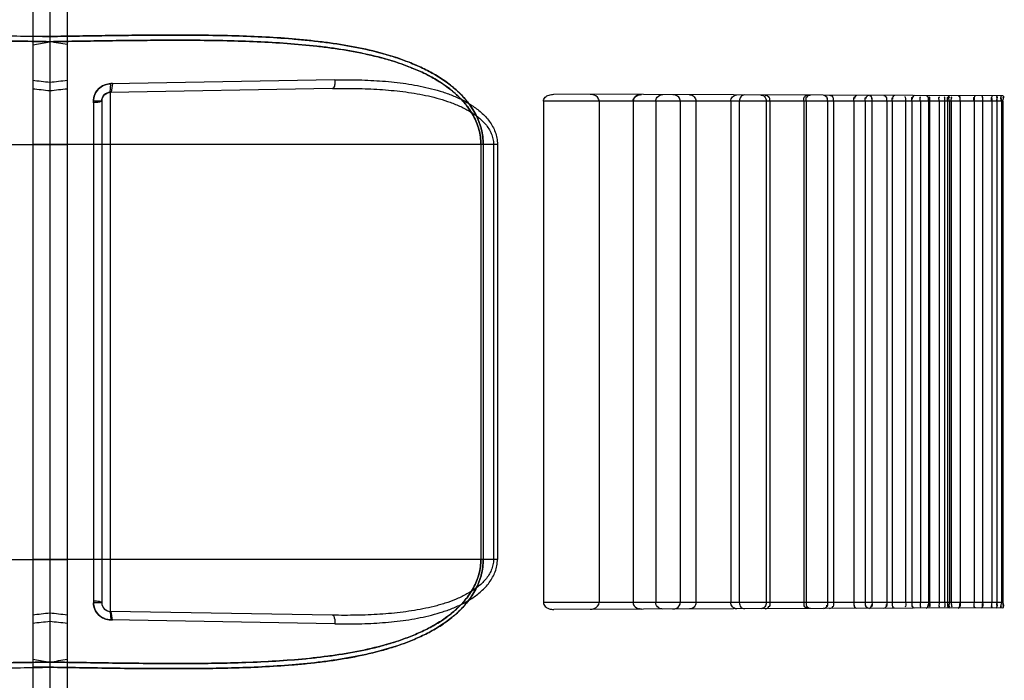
# Model space of a CAD drawing. Header units: millimetres. Extents: x 0 to 297, y 0 to 210.
# Tile 260 of 438: x 146.822 to 147.164, y 157.03 to 157.259. Entities that reach past the tile are written whole.
import ezdxf

# ---------------------------------------------------------------- set-up
doc = ezdxf.new("R2010")
doc.units = ezdxf.units.MM
doc.header["$LTSCALE"] = 16.335
doc.layers.add('INTFCLR_1', color=7, linetype='CONTINUOUS')
doc.layers.add('INTFCLR_72935', color=7, linetype='CONTINUOUS')

msp = doc.modelspace()

# ---------------------------------------------------------------- linework, layer by layer
at = {"layer": 'INTFCLR_1', "color": 6, "linetype": 'Continuous'}
for p, q in [((146.82664, 159.65561), (146.82664, 156.85703)), ((146.83264, 159.65667), (146.83264, 156.87568)), ((147.00391, 157.23097), (147.00391, 157.05697)), ((147.02327, 157.23097), (147.02327, 157.05697)), ((147.03507, 157.23097), (147.03507, 157.05697)), ((147.0429, 157.23097), (147.0429, 157.05697)), ((147.05145, 157.23097), (147.05145, 157.05697)), ((147.05686, 157.23097), (147.05686, 157.05697)), ((147.06895, 157.23097), (147.06895, 157.05697)), ((147.07192, 157.23097), (147.07192, 157.05697)), ((147.08129, 157.23097), (147.08129, 157.05697)), ((147.08252, 157.23097), (147.08252, 157.05697)), ((147.09433, 157.23097), (147.09433, 157.05697)), ((147.09508, 157.23097), (147.09508, 157.05697)), ((147.10249, 157.23097), (147.10249, 157.05697)), ((147.10467, 157.23097), (147.10467, 157.05697)), ((147.11173, 157.23097), (147.11173, 157.05697)), ((147.11565, 157.23097), (147.11565, 157.05697)), ((147.11797, 157.23097), (147.11797, 157.05697)), ((147.12313, 157.23097), (147.12313, 157.05697)), ((147.12504, 157.23097), (147.12504, 157.05697)), ((147.12965, 157.23097), (147.12965, 157.05697)), ((147.13181, 157.23097), (147.13181, 157.05697)), ((147.13478, 157.23097), (147.13478, 157.05697)), ((147.13757, 157.23097), (147.13757, 157.05697)), ((147.13796, 157.23097), (147.13796, 157.05697)), ((147.14131, 157.23097), (147.14131, 157.05697)), ((147.14318, 157.23097), (147.14318, 157.05697)), ((147.14425, 157.23097), (147.14425, 157.05697)), ((147.14483, 157.23097), (147.14483, 157.05697)), ((147.14545, 157.23097), (147.14545, 157.05697)), ((147.14854, 157.23097), (147.14854, 157.05697)), ((147.1534, 157.23097), (147.1534, 157.05697)), ((147.15637, 157.23097), (147.15637, 157.05697)), ((147.15956, 157.23097), (147.15956, 157.05697)), ((147.1613, 157.23097), (147.1613, 157.05697)), ((147.16288, 157.23097), (147.16288, 157.05697)), ((147.16345, 157.23097), (147.16345, 157.05697))]:
    msp.add_line(p, q, dxfattribs=at)
at = {"layer": 'INTFCLR_1', "color": 9, "linetype": 'Continuous'}
for p, q in [((146.83264, 157.25342), (146.82664, 157.25342)), ((146.82664, 157.25056), (146.83264, 157.25162)), ((146.93158, 157.23837), (146.85372, 157.23702)), ((146.93073, 157.23537), (146.85358, 157.23402)), ((146.85358, 157.23402), (146.85358, 157.05392)), ((146.84777, 157.23102), (146.84777, 157.05692)), ((146.85064, 157.23102), (146.84777, 157.23102)), ((146.85064, 157.23102), (146.85064, 157.05692)), ((147.16345, 157.23097), (147.00391, 157.23097)), ((147.1634, 157.23282), (147.00752, 157.23336)), ((146.98798, 157.21597), (146.82664, 157.21597)), ((146.98222, 157.21597), (146.98222, 157.07197)), ((146.98305, 157.21597), (146.98305, 157.07197)), ((146.98662, 157.21597), (146.98662, 157.07197)), ((146.98798, 157.21597), (146.98798, 157.07197)), ((146.98798, 157.07197), (146.82664, 157.07197)), ((146.85064, 157.05692), (146.84777, 157.05692)), ((147.16345, 157.05697), (147.00391, 157.05697)), ((146.93073, 157.05257), (146.85358, 157.05392)), ((147.1634, 157.05512), (147.00752, 157.05458)), ((146.93158, 157.04957), (146.85372, 157.05092)), ((146.82664, 157.03738), (146.83264, 157.03632)), ((146.83264, 157.03452), (146.82664, 157.03452))]:
    msp.add_line(p, q, dxfattribs=at)
at = {"layer": 'INTFCLR_1', "color": 7, "linetype": 'Continuous'}
for p, q in [((146.85358, 157.23402), (146.85372, 157.23702)), ((146.85431, 157.23706), (146.85387, 157.23404)), ((146.85358, 157.05392), (146.85372, 157.05092)), ((146.85431, 157.05088), (146.85387, 157.0539))]:
    msp.add_line(p, q, dxfattribs=at)
for points in [[(147.03727, 157.23318), (147.03717, 157.23316), (147.03707, 157.23314)], [(147.03727, 157.23318), (147.03737, 157.2332), (147.03747, 157.23322), (147.03757, 157.23323), (147.03768, 157.23324), (147.03778, 157.23325), (147.03789, 157.23325), (147.038, 157.23325)], [(147.03707, 157.0548), (147.03717, 157.05478), (147.03727, 157.05476)], [(147.038, 157.05469), (147.0379, 157.05469), (147.03779, 157.05469), (147.03769, 157.0547), (147.03758, 157.05471), (147.03748, 157.05472), (147.03737, 157.05474), (147.03727, 157.05476)]]:
    msp.add_lwpolyline(points, dxfattribs=at)
at = {"layer": 'INTFCLR_1', "color": 9, "linetype": 'Continuous'}
for centre, radius, start, end in [((146.6803, 155.92169), 1.32453, 83.39571, 83.65692), ((146.65542, 155.6468), 1.59759, 83.63122, 83.84769), ((146.85364, 157.23102), 0.003, 91, 180), ((146.85364, 157.05692), 0.003, 180, 269), ((146.65542, 158.64114), 1.59759, 276.15231, 276.36878), ((146.6803, 158.36625), 1.32453, 276.34308, 276.60429)]:
    msp.add_arc(centre, radius, start, end, dxfattribs=at)
for points, knots in [([(146.83264, 157.25342), (146.83948, 157.25353), (146.85345, 157.25376), (146.87449, 157.25397), (146.89219, 157.25384), (146.90625, 157.25333), (146.91498, 157.25277), (146.92192, 157.25214), (146.92877, 157.25137), (146.93722, 157.2501), (146.94552, 157.24829), (146.9512, 157.24664), (146.9544, 157.24557), (146.95757, 157.24441), (146.96144, 157.24278), (146.96592, 157.24047), (146.96947, 157.23822), (146.97216, 157.23617), (146.97474, 157.23395), (146.9771, 157.23143), (146.97914, 157.22863), (146.98048, 157.22635), (146.9814, 157.22433), (146.982, 157.22264), (146.98276, 157.22005), (146.98305, 157.21777), (146.98305, 157.21597)], [0, 0, 0, 0, 0.12336, 0.251898, 0.37921, 0.442437, 0.50543, 0.536834, 0.568021, 0.62972, 0.690717, 0.721093, 0.736291, 0.751516, 0.781837, 0.811988, 0.842227, 0.857514, 0.872874, 0.903663, 0.919341, 0.935229, 0.951218, 0.959318, 0.967461, 1, 1, 1, 1]), ([(146.98305, 157.21597), (146.98305, 157.21777), (146.98276, 157.22004), (146.982, 157.22264), (146.9814, 157.22432), (146.98049, 157.22633), (146.97915, 157.22861), (146.97713, 157.23141), (146.97478, 157.23391), (146.97221, 157.23614), (146.96952, 157.23819), (146.96666, 157.24), (146.9637, 157.24162), (146.96068, 157.2431), (146.95526, 157.24538), (146.94721, 157.24792), (146.93894, 157.24973), (146.9322, 157.25085), (146.92534, 157.2518), (146.91668, 157.25267), (146.90618, 157.25333), (146.89207, 157.25384), (146.87434, 157.25397), (146.85334, 157.25376), (146.83943, 157.25353), (146.83264, 157.25342)], [0, 0, 0, 0, 0.032503, 0.040639, 0.048713, 0.064642, 0.080466, 0.096138, 0.126838, 0.14212, 0.157411, 0.187777, 0.20295, 0.218153, 0.248427, 0.308893, 0.369999, 0.400932, 0.432044, 0.494663, 0.557918, 0.621561, 0.749217, 0.877475, 1, 1, 1, 1]), ([(146.98222, 157.21597), (146.98222, 157.21769), (146.98186, 157.22029), (146.98076, 157.22355), (146.97967, 157.22587), (146.97834, 157.22804), (146.97632, 157.23072), (146.97399, 157.23311), (146.97143, 157.23523), (146.96876, 157.23719), (146.96592, 157.23892), (146.96298, 157.24046), (146.95997, 157.24187), (146.95458, 157.24405), (146.94657, 157.24646), (146.93835, 157.24818), (146.93165, 157.24925), (146.92484, 157.25015), (146.91622, 157.25097), (146.90579, 157.25159), (146.89176, 157.25207), (146.87413, 157.25218), (146.85324, 157.25196), (146.8394, 157.25174), (146.83264, 157.25162)], [0, 0, 0, 0, 0.031415, 0.047126, 0.06262, 0.078063, 0.093413, 0.123628, 0.138733, 0.153883, 0.184061, 0.199177, 0.214344, 0.244595, 0.305159, 0.366476, 0.397542, 0.428797, 0.491728, 0.555316, 0.619301, 0.747654, 0.876614, 1, 1, 1, 1]), ([(146.83264, 157.25162), (146.83945, 157.25174), (146.85335, 157.25196), (146.87428, 157.25218), (146.89188, 157.25207), (146.90586, 157.25159), (146.91454, 157.25107), (146.92144, 157.25047), (146.92825, 157.24974), (146.93664, 157.24854), (146.9449, 157.24682), (146.95055, 157.24525), (146.95373, 157.24423), (146.95688, 157.24312), (146.96073, 157.24157), (146.96518, 157.23937), (146.96871, 157.23722), (146.97139, 157.23526), (146.97395, 157.23314), (146.9763, 157.23075), (146.97832, 157.22806), (146.97966, 157.22589), (146.98076, 157.22357), (146.98186, 157.2203), (146.98222, 157.2177), (146.98222, 157.21597)], [0, 0, 0, 0, 0.124226, 0.253467, 0.381475, 0.445042, 0.508366, 0.53993, 0.571268, 0.633243, 0.694451, 0.724895, 0.740112, 0.755347, 0.785646, 0.815706, 0.845758, 0.860905, 0.876088, 0.906391, 0.921748, 0.937255, 0.952806, 0.96855, 1, 1, 1, 1]), ([(146.93158, 157.23837), (146.93158, 157.238), (146.93154, 157.23713), (146.93141, 157.23615), (146.93096, 157.23537), (146.93073, 157.23537)], [0, 0, 0, 0, 0.341014, 0.786363, 1, 1, 1, 1]), ([(146.93158, 157.23837), (146.93435, 157.23842), (146.93987, 157.23841), (146.94809, 157.23803), (146.9562, 157.23717), (146.96286, 157.23593), (146.96808, 157.23451), (146.97127, 157.23341), (146.97377, 157.23238), (146.97621, 157.23124), (146.97915, 157.22958), (146.98187, 157.22755), (146.98383, 157.22563), (146.98518, 157.22402), (146.98634, 157.22223), (146.98725, 157.22028), (146.98784, 157.21817), (146.98798, 157.21671), (146.98798, 157.21597)], [0, 0, 0, 0, 0.126447, 0.251299, 0.374875, 0.497872, 0.559525, 0.620986, 0.651723, 0.682501, 0.743704, 0.805186, 0.836613, 0.868537, 0.900785, 0.933489, 0.966362, 1, 1, 1, 1]), ([(146.93073, 157.23537), (146.93348, 157.23542), (146.93895, 157.23543), (146.94709, 157.23511), (146.95512, 157.23438), (146.96172, 157.23332), (146.96689, 157.2321), (146.97006, 157.23115), (146.97254, 157.23025), (146.97495, 157.22926), (146.97785, 157.22784), (146.98054, 157.22606), (146.9825, 157.2244), (146.98384, 157.223), (146.98499, 157.22144), (146.9859, 157.21974), (146.98648, 157.2179), (146.98662, 157.21661), (146.98662, 157.21597)], [0, 0, 0, 0, 0.129737, 0.257789, 0.384377, 0.510018, 0.572731, 0.634983, 0.665967, 0.696869, 0.757849, 0.818212, 0.848604, 0.879072, 0.909383, 0.939632, 0.969604, 1, 1, 1, 1]), ([(146.83264, 157.03452), (146.83948, 157.03441), (146.85345, 157.03418), (146.87449, 157.03397), (146.89219, 157.0341), (146.90625, 157.03461), (146.91498, 157.03517), (146.92192, 157.0358), (146.92877, 157.03657), (146.93722, 157.03784), (146.94552, 157.03965), (146.9512, 157.0413), (146.9544, 157.04237), (146.95757, 157.04353), (146.96144, 157.04516), (146.96592, 157.04746), (146.96947, 157.04972), (146.97216, 157.05177), (146.97474, 157.05399), (146.9771, 157.0565), (146.97914, 157.05931), (146.98048, 157.06159), (146.9814, 157.06361), (146.982, 157.06529), (146.98276, 157.06789), (146.98305, 157.07016), (146.98305, 157.07197)], [0, 0, 0, 0, 0.12336, 0.251898, 0.37921, 0.442437, 0.50543, 0.536834, 0.568021, 0.62972, 0.690717, 0.721093, 0.736291, 0.751516, 0.781837, 0.811988, 0.842227, 0.857514, 0.872874, 0.903663, 0.919341, 0.935229, 0.951218, 0.959318, 0.967461, 1, 1, 1, 1]), ([(146.98305, 157.07197), (146.98305, 157.07017), (146.98276, 157.0679), (146.982, 157.0653), (146.9814, 157.06362), (146.98049, 157.06161), (146.97915, 157.05933), (146.97713, 157.05653), (146.97478, 157.05403), (146.97221, 157.0518), (146.96952, 157.04975), (146.96666, 157.04793), (146.9637, 157.04632), (146.96068, 157.04484), (146.95526, 157.04256), (146.94721, 157.04002), (146.93894, 157.03821), (146.9322, 157.03709), (146.92534, 157.03614), (146.91668, 157.03527), (146.90618, 157.03461), (146.89207, 157.0341), (146.87434, 157.03397), (146.85334, 157.03418), (146.83943, 157.03441), (146.83264, 157.03452)], [0, 0, 0, 0, 0.032503, 0.040639, 0.048713, 0.064642, 0.080466, 0.096138, 0.126838, 0.14212, 0.157411, 0.187777, 0.20295, 0.218153, 0.248427, 0.308893, 0.369999, 0.400932, 0.432044, 0.494663, 0.557918, 0.621561, 0.749217, 0.877475, 1, 1, 1, 1]), ([(146.83264, 157.03632), (146.83945, 157.0362), (146.85335, 157.03598), (146.87428, 157.03576), (146.89188, 157.03587), (146.90586, 157.03635), (146.91454, 157.03687), (146.92144, 157.03747), (146.92825, 157.0382), (146.93664, 157.0394), (146.9449, 157.04112), (146.95055, 157.04269), (146.95373, 157.04371), (146.95688, 157.04482), (146.96073, 157.04637), (146.96518, 157.04857), (146.96871, 157.05072), (146.97139, 157.05268), (146.97395, 157.0548), (146.9763, 157.05719), (146.97832, 157.05987), (146.97966, 157.06205), (146.98076, 157.06437), (146.98186, 157.06764), (146.98222, 157.07024), (146.98222, 157.07197)], [0, 0, 0, 0, 0.124226, 0.253467, 0.381475, 0.445042, 0.508366, 0.53993, 0.571268, 0.633243, 0.694451, 0.724895, 0.740112, 0.755347, 0.785646, 0.815706, 0.845758, 0.860905, 0.876088, 0.906391, 0.921748, 0.937255, 0.952806, 0.96855, 1, 1, 1, 1]), ([(146.98222, 157.07197), (146.98222, 157.07025), (146.98186, 157.06765), (146.98076, 157.06439), (146.97967, 157.06207), (146.97834, 157.0599), (146.97632, 157.05722), (146.97399, 157.05483), (146.97143, 157.05271), (146.96876, 157.05075), (146.96592, 157.04902), (146.96298, 157.04748), (146.95997, 157.04607), (146.95458, 157.04389), (146.94657, 157.04148), (146.93835, 157.03976), (146.93165, 157.03869), (146.92484, 157.03779), (146.91622, 157.03697), (146.90579, 157.03634), (146.89176, 157.03587), (146.87413, 157.03576), (146.85324, 157.03598), (146.8394, 157.0362), (146.83264, 157.03632)], [0, 0, 0, 0, 0.031415, 0.047126, 0.06262, 0.078063, 0.093413, 0.123628, 0.138733, 0.153883, 0.184061, 0.199177, 0.214344, 0.244595, 0.305159, 0.366476, 0.397542, 0.428797, 0.491728, 0.555316, 0.619301, 0.747654, 0.876614, 1, 1, 1, 1]), ([(146.98662, 157.07197), (146.98662, 157.07133), (146.98648, 157.07005), (146.9859, 157.06822), (146.985, 157.06651), (146.98386, 157.06496), (146.98253, 157.06357), (146.98106, 157.06231), (146.97949, 157.06118), (146.97728, 157.05983), (146.97436, 157.05839), (146.97132, 157.05722), (146.96882, 157.05642), (146.96628, 157.0557), (146.96177, 157.05463), (146.95518, 157.05356), (146.94851, 157.05295), (146.9431, 157.05267), (146.93762, 157.05252), (146.93349, 157.05252), (146.93073, 157.05257)], [0, 0, 0, 0, 0.030062, 0.060238, 0.090311, 0.120578, 0.150842, 0.181066, 0.211521, 0.242136, 0.303191, 0.364665, 0.395704, 0.426889, 0.48923, 0.614486, 0.74127, 0.805385, 0.869962, 1, 1, 1, 1]), ([(146.93158, 157.04957), (146.93435, 157.04952), (146.93987, 157.04953), (146.94809, 157.04991), (146.9562, 157.05077), (146.96286, 157.05201), (146.96808, 157.05343), (146.97127, 157.05453), (146.97377, 157.05556), (146.97621, 157.0567), (146.97915, 157.05836), (146.98187, 157.06039), (146.98383, 157.06231), (146.98518, 157.06392), (146.98634, 157.06571), (146.98725, 157.06766), (146.98784, 157.06977), (146.98798, 157.07123), (146.98798, 157.07197)], [0, 0, 0, 0, 0.126447, 0.251299, 0.374875, 0.497872, 0.559525, 0.620986, 0.651723, 0.682501, 0.743704, 0.805186, 0.836613, 0.868537, 0.900785, 0.933489, 0.966362, 1, 1, 1, 1]), ([(146.93073, 157.05257), (146.93109, 157.05257), (146.93154, 157.05118), (146.93159, 157.05028), (146.93158, 157.04957)], [0, 0, 0, 0, 0.336313, 1, 1, 1, 1])]:
    msp.add_open_spline(points, degree=3, knots=knots, dxfattribs=at)
at = {"layer": 'INTFCLR_1', "color": 7, "linetype": 'Continuous'}
for points, knots in [([(146.84774, 157.23044), (146.84771, 157.23083), (146.8478, 157.2318), (146.84818, 157.23352), (146.84982, 157.23598), (146.8522, 157.23699), (146.85372, 157.23702)], [0, 0, 0, 0, 0.118349, 0.296303, 0.533093, 1, 1, 1, 1]), ([(146.85431, 157.23706), (146.85392, 157.23709), (146.85294, 157.23698), (146.85122, 157.23658), (146.84877, 157.23493), (146.84777, 157.23254), (146.84777, 157.23102)], [0, 0, 0, 0, 0.119162, 0.298229, 0.535646, 1, 1, 1, 1]), ([(146.84777, 157.23102), (146.84777, 157.23158), (146.84793, 157.23271), (146.84864, 157.23427), (146.84976, 157.23557), (146.85143, 157.23667), (146.85287, 157.23701), (146.85372, 157.23702)], [0, 0, 0, 0, 0.180318, 0.361107, 0.542807, 0.725532, 1, 1, 1, 1]), ([(146.85064, 157.23102), (146.85064, 157.23178), (146.8513, 157.23344), (146.85303, 157.23411), (146.85387, 157.23404)], [0, 0, 0, 0, 0.471933, 1, 1, 1, 1]), ([(146.85064, 157.23102), (146.85063, 157.23093), (146.85025, 157.2308), (146.84941, 157.23047), (146.84843, 157.23051), (146.84774, 157.23044)], [0, 0, 0, 0, 0.087519, 0.314255, 1, 1, 1, 1]), ([(147.038, 157.23325), (147.03746, 157.23325), (147.03614, 157.23303), (147.03507, 157.23175), (147.03507, 157.23097)], [0, 0, 0, 0, 0.406675, 1, 1, 1, 1]), ([(147.03507, 157.23097), (147.03507, 157.23152), (147.03563, 157.23256), (147.0366, 157.23301), (147.03707, 157.23314)], [0, 0, 0, 0, 0.52804, 1, 1, 1, 1]), ([(146.84774, 157.0575), (146.84771, 157.05711), (146.8478, 157.05614), (146.84818, 157.05442), (146.84982, 157.05196), (146.8522, 157.05095), (146.85372, 157.05092)], [0, 0, 0, 0, 0.118349, 0.296303, 0.533093, 1, 1, 1, 1]), ([(146.85064, 157.05692), (146.85063, 157.057), (146.85025, 157.05714), (146.84941, 157.05747), (146.84843, 157.05743), (146.84774, 157.0575)], [0, 0, 0, 0, 0.087519, 0.314255, 1, 1, 1, 1]), ([(146.85372, 157.05092), (146.85315, 157.05093), (146.85201, 157.05111), (146.85044, 157.05185), (146.84915, 157.05299), (146.84808, 157.05466), (146.84777, 157.05608), (146.84777, 157.05692)], [0, 0, 0, 0, 0.183896, 0.367242, 0.549563, 0.730829, 1, 1, 1, 1]), ([(146.85431, 157.05088), (146.85392, 157.05085), (146.85294, 157.05096), (146.85122, 157.05136), (146.84877, 157.05301), (146.84777, 157.0554), (146.84777, 157.05692)], [0, 0, 0, 0, 0.119162, 0.298229, 0.535646, 1, 1, 1, 1]), ([(146.85064, 157.05692), (146.85064, 157.05616), (146.8513, 157.0545), (146.85303, 157.05383), (146.85387, 157.0539)], [0, 0, 0, 0, 0.471933, 1, 1, 1, 1]), ([(147.03507, 157.05697), (147.03507, 157.05644), (147.03575, 157.05511), (147.03719, 157.0547), (147.038, 157.05469)], [0, 0, 0, 0, 0.393803, 1, 1, 1, 1])]:
    msp.add_open_spline(points, degree=3, knots=knots, dxfattribs=at)
at = {"layer": 'INTFCLR_1', "color": 6, "linetype": 'Continuous'}
for points, knots in [([(147.00391, 157.23097), (147.00391, 157.23147), (147.00447, 157.23247), (147.00589, 157.23319), (147.00697, 157.23336), (147.00752, 157.23336)], [0, 0, 0, 0, 0.32023, 0.645119, 1, 1, 1, 1]), ([(147.02327, 157.23097), (147.02327, 157.23147), (147.0226, 157.23287), (147.02108, 157.23331), (147.02019, 157.23332)], [0, 0, 0, 0, 0.361593, 1, 1, 1, 1]), ([(147.0429, 157.23097), (147.0429, 157.23147), (147.04337, 157.2327), (147.04466, 157.23323), (147.04537, 157.23323)], [0, 0, 0, 0, 0.412804, 1, 1, 1, 1]), ([(147.05145, 157.23097), (147.05145, 157.23146), (147.05095, 157.23271), (147.04963, 157.23321), (147.04889, 157.23321)], [0, 0, 0, 0, 0.399637, 1, 1, 1, 1]), ([(147.05468, 157.23319), (147.05525, 157.23319), (147.05642, 157.2327), (147.05686, 157.23153), (147.05686, 157.23097)], [0, 0, 0, 0, 0.50561, 1, 1, 1, 1]), ([(147.06895, 157.23097), (147.06895, 157.23151), (147.06938, 157.23265), (147.07051, 157.23314), (147.07106, 157.23314)], [0, 0, 0, 0, 0.499253, 1, 1, 1, 1]), ([(147.07373, 157.23313), (147.07326, 157.23313), (147.07224, 157.23258), (147.07192, 157.23152), (147.07192, 157.23097)], [0, 0, 0, 0, 0.460347, 1, 1, 1, 1]), ([(147.07941, 157.23311), (147.07987, 157.23311), (147.08092, 157.23263), (147.08129, 157.23154), (147.08129, 157.23097)], [0, 0, 0, 0, 0.447702, 1, 1, 1, 1]), ([(147.00391, 157.05697), (147.00391, 157.05647), (147.00447, 157.05547), (147.00589, 157.05475), (147.00697, 157.05458), (147.00752, 157.05458)], [0, 0, 0, 0, 0.32023, 0.645119, 1, 1, 1, 1]), ([(147.02019, 157.05462), (147.02065, 157.05463), (147.022, 157.0548), (147.02327, 157.05607), (147.02327, 157.05697)], [0, 0, 0, 0, 0.339046, 1, 1, 1, 1]), ([(147.04537, 157.05471), (147.04487, 157.05471), (147.04364, 157.05503), (147.0429, 157.05627), (147.0429, 157.05697)], [0, 0, 0, 0, 0.414654, 1, 1, 1, 1]), ([(147.04889, 157.05472), (147.04934, 157.05473), (147.05057, 157.05497), (147.05145, 157.05621), (147.05145, 157.05697)], [0, 0, 0, 0, 0.373571, 1, 1, 1, 1]), ([(147.05686, 157.05697), (147.05686, 157.05641), (147.05642, 157.05524), (147.05525, 157.05475), (147.05468, 157.05474)], [0, 0, 0, 0, 0.496103, 1, 1, 1, 1]), ([(147.07106, 157.0548), (147.07051, 157.0548), (147.06938, 157.05529), (147.06895, 157.05643), (147.06895, 157.05697)], [0, 0, 0, 0, 0.501459, 1, 1, 1, 1]), ([(147.07192, 157.05697), (147.07192, 157.05642), (147.07224, 157.05536), (147.07326, 157.05481), (147.07373, 157.05481)], [0, 0, 0, 0, 0.538251, 1, 1, 1, 1]), ([(147.08129, 157.05697), (147.08129, 157.05643), (147.08095, 157.05535), (147.0799, 157.05483), (147.07941, 157.05483)], [0, 0, 0, 0, 0.523322, 1, 1, 1, 1])]:
    msp.add_open_spline(points, degree=3, knots=knots, dxfattribs=at)
for points in [[(147.0809, 157.2331), (147.08142, 157.2331), (147.08221, 157.23276), (147.08221, 157.23223)], [(147.08252, 157.23097), (147.08252, 157.23151), (147.08256, 157.23251), (147.08202, 157.23251)], [(147.09433, 157.23097), (147.09433, 157.2315), (147.09424, 157.2325), (147.09477, 157.2325)], [(147.09569, 157.23305), (147.09523, 157.23305), (147.09461, 157.23268), (147.09461, 157.23223)], [(147.09508, 157.23097), (147.09508, 157.2315), (147.09505, 157.23247), (147.09558, 157.23247)], [(147.09667, 157.23305), (147.09616, 157.23305), (147.0954, 157.23271), (147.0954, 157.2322)], [(147.10127, 157.23303), (147.10179, 157.23303), (147.10235, 157.23244), (147.10235, 157.23192)], [(147.10249, 157.23097), (147.10249, 157.23149), (147.10262, 157.23249), (147.1021, 157.23249)], [(147.10324, 157.23303), (147.10371, 157.23302), (147.10439, 157.23267), (147.10439, 157.2322)], [(147.10467, 157.23097), (147.10467, 157.23149), (147.10474, 157.23246), (147.10422, 157.23247)], [(147.11173, 157.23097), (147.11173, 157.23149), (147.11156, 157.23248), (147.11208, 157.23248)], [(147.11275, 157.23299), (147.11229, 157.23299), (147.11186, 157.23239), (147.11186, 157.23192)], [(147.11565, 157.23097), (147.11565, 157.23148), (147.11554, 157.23245), (147.11605, 157.23245)], [(147.11686, 157.23298), (147.11636, 157.23298), (147.11579, 157.23241), (147.11579, 157.2319)], [(147.11706, 157.23298), (147.11759, 157.23298), (147.11792, 157.23215), (147.11792, 157.23162)], [(147.11797, 157.23097), (147.11797, 157.23148), (147.11817, 157.23247), (147.11766, 157.23247)], [(147.12204, 157.23296), (147.12259, 157.23296), (147.12306, 157.23222), (147.12306, 157.23167)], [(147.12313, 157.23097), (147.12313, 157.23148), (147.12328, 157.23244), (147.12278, 157.23244)], [(147.12504, 157.23097), (147.12504, 157.23147), (147.12479, 157.23246), (147.1253, 157.23246)], [(147.12578, 157.23295), (147.12528, 157.23295), (147.12508, 157.23212), (147.12508, 157.23162)], [(147.12965, 157.23097), (147.12965, 157.23148), (147.12992, 157.23247), (147.12942, 157.23247)], [(147.13181, 157.23097), (147.13181, 157.23147), (147.13162, 157.23243), (147.13212, 157.23243)], [(147.13273, 157.23292), (147.13222, 157.23292), (147.13187, 157.23218), (147.13187, 157.23167)], [(147.13478, 157.23097), (147.13478, 157.23147), (147.13447, 157.23247), (147.13497, 157.23247)], [(147.13675, 157.23291), (147.13723, 157.23291), (147.13752, 157.23216), (147.13752, 157.23167)], [(147.13757, 157.23097), (147.13757, 157.23146), (147.13779, 157.23242), (147.13729, 157.23243)], [(147.13796, 157.23097), (147.13796, 157.23147), (147.1383, 157.23246), (147.13781, 157.23246)], [(147.13796, 157.23097), (147.13796, 157.23143), (147.13829, 157.23233), (147.13784, 157.23233)], [(147.14131, 157.23097), (147.14131, 157.23147), (147.14093, 157.23246), (147.14143, 157.23246)], [(147.14131, 157.23097), (147.14131, 157.23142), (147.14095, 157.23233), (147.14141, 157.23233)], [(147.14318, 157.23097), (147.14318, 157.23147), (147.14359, 157.23245), (147.14309, 157.23246)], [(147.14318, 157.23097), (147.14318, 157.23142), (147.14356, 157.23232), (147.14311, 157.23232)], [(147.14425, 157.23097), (147.14425, 157.23146), (147.144, 157.23242), (147.14448, 157.23241)], [(147.14493, 157.23288), (147.14447, 157.23288), (147.1443, 157.23213), (147.1443, 157.23167)], [(147.14483, 157.23097), (147.14483, 157.23147), (147.14439, 157.23246), (147.14488, 157.23246)], [(147.14483, 157.23097), (147.14483, 157.23142), (147.14442, 157.23232), (147.14487, 157.23232)], [(147.14545, 157.23097), (147.14545, 157.23146), (147.14592, 157.23244), (147.14543, 157.23245)], [(147.14545, 157.23097), (147.14545, 157.23142), (147.14588, 157.23232), (147.14543, 157.23232)], [(147.14794, 157.23287), (147.14849, 157.23287), (147.14853, 157.23188), (147.14853, 157.23133)], [(147.14854, 157.23097), (147.14854, 157.23146), (147.14881, 157.23242), (147.14832, 157.23242)], [(147.1534, 157.23097), (147.1534, 157.23146), (147.15309, 157.23242), (147.15358, 157.23242)], [(147.15388, 157.23285), (147.15335, 157.23285), (147.15341, 157.23186), (147.15341, 157.23133)], [(147.15597, 157.23284), (147.15649, 157.23284), (147.15637, 157.23185), (147.15637, 157.23133)], [(147.15637, 157.23097), (147.15637, 157.23145), (147.15671, 157.23241), (147.15623, 157.23241)], [(147.15956, 157.23097), (147.15956, 157.23145), (147.15918, 157.23241), (147.15966, 157.23241)], [(147.15984, 157.23283), (147.15933, 157.23283), (147.15956, 157.23184), (147.15956, 157.23133)], [(147.16108, 157.23282), (147.16158, 157.23282), (147.1613, 157.23183), (147.1613, 157.23133)], [(147.1613, 157.23097), (147.1613, 157.23145), (147.1617, 157.2324), (147.16122, 157.23241)], [(147.16288, 157.23097), (147.16288, 157.23145), (147.16244, 157.23241), (147.16292, 157.23241)], [(147.16299, 157.23282), (147.16249, 157.23282), (147.16288, 157.23182), (147.16288, 157.23133)], [(147.1634, 157.23282), (147.1639, 157.23281), (147.16345, 157.23182), (147.16345, 157.23133)], [(147.16345, 157.23097), (147.16345, 157.23145), (147.16391, 157.2324), (147.16344, 157.2324)], [(147.08252, 157.05697), (147.08252, 157.05643), (147.08256, 157.05543), (147.08202, 157.05543)], [(147.09433, 157.05697), (147.09433, 157.05644), (147.09424, 157.05544), (147.09477, 157.05544)], [(147.09508, 157.05697), (147.09508, 157.05644), (147.09505, 157.05547), (147.09558, 157.05547)], [(147.10249, 157.05697), (147.10249, 157.05645), (147.10262, 157.05545), (147.1021, 157.05545)], [(147.10467, 157.05697), (147.10467, 157.05645), (147.10474, 157.05548), (147.10422, 157.05547)], [(147.11173, 157.05697), (147.11173, 157.05645), (147.11156, 157.05546), (147.11208, 157.05546)], [(147.11565, 157.05697), (147.11565, 157.05646), (147.11554, 157.05549), (147.11605, 157.05549)], [(147.11686, 157.05496), (147.11636, 157.05496), (147.11579, 157.05553), (147.11579, 157.05604)], [(147.11706, 157.05496), (147.11759, 157.05496), (147.11792, 157.05579), (147.11792, 157.05632)], [(147.11797, 157.05697), (147.11797, 157.05646), (147.11817, 157.05547), (147.11766, 157.05547)], [(147.12204, 157.05498), (147.12259, 157.05498), (147.12306, 157.05572), (147.12306, 157.05627)], [(147.12313, 157.05697), (147.12313, 157.05646), (147.12328, 157.0555), (147.12278, 157.05549)], [(147.12504, 157.05697), (147.12504, 157.05646), (147.12479, 157.05548), (147.1253, 157.05548)], [(147.12578, 157.05499), (147.12528, 157.05499), (147.12508, 157.05582), (147.12508, 157.05632)], [(147.12965, 157.05697), (147.12965, 157.05646), (147.12992, 157.05547), (147.12942, 157.05547)], [(147.13181, 157.05697), (147.13181, 157.05647), (147.13162, 157.05551), (147.13212, 157.05551)], [(147.13273, 157.05502), (147.13222, 157.05502), (147.13187, 157.05576), (147.13187, 157.05627)], [(147.13478, 157.05697), (147.13478, 157.05647), (147.13447, 157.05547), (147.13497, 157.05547)], [(147.13675, 157.05503), (147.13723, 157.05503), (147.13752, 157.05578), (147.13752, 157.05627)], [(147.13757, 157.05697), (147.13757, 157.05648), (147.13779, 157.05552), (147.13729, 157.05551)], [(147.13796, 157.05697), (147.13796, 157.05647), (147.1383, 157.05548), (147.13781, 157.05548)], [(147.13796, 157.05697), (147.13796, 157.05651), (147.13829, 157.05561), (147.13784, 157.05561)], [(147.14131, 157.05697), (147.14131, 157.05647), (147.14093, 157.05548), (147.14143, 157.05548)], [(147.14131, 157.05697), (147.14131, 157.05652), (147.14095, 157.05561), (147.14141, 157.05561)], [(147.14318, 157.05697), (147.14318, 157.05647), (147.14359, 157.05549), (147.14309, 157.05548)], [(147.14318, 157.05697), (147.14318, 157.05652), (147.14356, 157.05562), (147.14311, 157.05562)], [(147.14425, 157.05697), (147.14425, 157.05648), (147.144, 157.05552), (147.14448, 157.05553)], [(147.14493, 157.05506), (147.14447, 157.05506), (147.1443, 157.05581), (147.1443, 157.05627)], [(147.14483, 157.05697), (147.14483, 157.05647), (147.14439, 157.05548), (147.14488, 157.05548)], [(147.14483, 157.05697), (147.14483, 157.05652), (147.14442, 157.05562), (147.14487, 157.05562)], [(147.14545, 157.05697), (147.14545, 157.05652), (147.14588, 157.05562), (147.14543, 157.05562)], [(147.14545, 157.05697), (147.14545, 157.05648), (147.14592, 157.0555), (147.14543, 157.05549)], [(147.14794, 157.05507), (147.14849, 157.05507), (147.14853, 157.05606), (147.14853, 157.05661)], [(147.14854, 157.05697), (147.14854, 157.05648), (147.14881, 157.05552), (147.14832, 157.05552)], [(147.1534, 157.05697), (147.1534, 157.05648), (147.15309, 157.05552), (147.15358, 157.05552)], [(147.15388, 157.05509), (147.15335, 157.05509), (147.15341, 157.05608), (147.15341, 157.05661)], [(147.15597, 157.0551), (147.15649, 157.0551), (147.15637, 157.05609), (147.15637, 157.05661)], [(147.15637, 157.05697), (147.15637, 157.05649), (147.15671, 157.05553), (147.15623, 157.05553)], [(147.15956, 157.05697), (147.15956, 157.05649), (147.15918, 157.05553), (147.15966, 157.05553)], [(147.15984, 157.05511), (147.15933, 157.05511), (147.15956, 157.0561), (147.15956, 157.05661)], [(147.16108, 157.05512), (147.16158, 157.05512), (147.1613, 157.05611), (147.1613, 157.05661)], [(147.1613, 157.05697), (147.1613, 157.05649), (147.1617, 157.05553), (147.16122, 157.05553)], [(147.16288, 157.05697), (147.16288, 157.05649), (147.16244, 157.05553), (147.16292, 157.05553)], [(147.16299, 157.05512), (147.16249, 157.05512), (147.16288, 157.05611), (147.16288, 157.05661)], [(147.1634, 157.05512), (147.1639, 157.05513), (147.16345, 157.05612), (147.16345, 157.05661)], [(147.16345, 157.05697), (147.16345, 157.05649), (147.16391, 157.05554), (147.16344, 157.05554)], [(147.0809, 157.05484), (147.08142, 157.05484), (147.08221, 157.05518), (147.08221, 157.05571)], [(147.09569, 157.05489), (147.09523, 157.05489), (147.09461, 157.05526), (147.09461, 157.05571)], [(147.09667, 157.05489), (147.09616, 157.05489), (147.0954, 157.05523), (147.0954, 157.05574)], [(147.10127, 157.05491), (147.10179, 157.05491), (147.10235, 157.0555), (147.10235, 157.05601)], [(147.10324, 157.05491), (147.10371, 157.05492), (147.10439, 157.05527), (147.10439, 157.05574)], [(147.11275, 157.05495), (147.11229, 157.05495), (147.11186, 157.05555), (147.11186, 157.05601)]]:
    msp.add_open_spline(points, degree=3, dxfattribs=at)
at = {"layer": 'INTFCLR_72935', "color": 6, "linetype": 'Continuous'}
for p, q in [((146.83264, 159.65667), (146.83264, 156.85597)), ((146.83864, 159.65561), (146.83864, 156.85703))]:
    msp.add_line(p, q, dxfattribs=at)
at = {"layer": 'INTFCLR_72935', "color": 9, "linetype": 'Continuous'}
for p, q in [((146.6773, 157.21597), (146.83864, 157.21597)), ((146.6773, 157.07197), (146.83864, 157.07197))]:
    msp.add_line(p, q, dxfattribs=at)
at = {"layer": 'INTFCLR_72935', "color": 6, "linetype": 'Continuous'}
for centre, radius, start, end in [((146.634, 156.1248), 1.14423, 79.69786, 80.00308), ((146.63401, 156.12484), 1.14419, 79.69786, 80.00309), ((146.634, 158.16314), 1.14423, 279.99692, 280.30214)]:
    msp.add_arc(centre, radius, start, end, dxfattribs=at)
at = {"layer": 'INTFCLR_72935', "color": 9, "linetype": 'Continuous'}
for centre, radius, start, end in [((146.98497, 155.92169), 1.32453, 96.34308, 96.60429), ((147.00985, 155.6468), 1.59759, 96.15231, 96.36878), ((147.00985, 158.64114), 1.59759, 263.63122, 263.84769), ((146.98497, 158.36625), 1.32453, 263.39571, 263.65692)]:
    msp.add_arc(centre, radius, start, end, dxfattribs=at)
for points, knots in [([(146.68222, 157.21597), (146.68222, 157.21777), (146.68269, 157.22137), (146.68433, 157.22556), (146.68612, 157.22861), (146.68814, 157.23141), (146.69049, 157.23391), (146.69306, 157.23614), (146.69575, 157.23819), (146.69861, 157.24), (146.70157, 157.24162), (146.70459, 157.2431), (146.71001, 157.24538), (146.71806, 157.24792), (146.72634, 157.24973), (146.73307, 157.25085), (146.73993, 157.2518), (146.7486, 157.25267), (146.75909, 157.25333), (146.7732, 157.25384), (146.79093, 157.25397), (146.81193, 157.25376), (146.82584, 157.25353), (146.83264, 157.25342)], [0, 0, 0, 0, 0.032504, 0.064587, 0.080412, 0.096085, 0.126787, 0.14207, 0.157362, 0.187729, 0.202903, 0.218107, 0.248382, 0.308852, 0.369962, 0.400897, 0.432011, 0.494633, 0.557892, 0.621538, 0.749202, 0.877468, 1, 1, 1, 1]), ([(146.68305, 157.21597), (146.68305, 157.21769), (146.68341, 157.22029), (146.68451, 157.22355), (146.6856, 157.22587), (146.68693, 157.22804), (146.68895, 157.23072), (146.69129, 157.23311), (146.69384, 157.23523), (146.69652, 157.23719), (146.69935, 157.23892), (146.70229, 157.24046), (146.7053, 157.24187), (146.71069, 157.24405), (146.7187, 157.24646), (146.72692, 157.24818), (146.73362, 157.24925), (146.74043, 157.25015), (146.74905, 157.25097), (146.75948, 157.25159), (146.77352, 157.25207), (146.79114, 157.25218), (146.81203, 157.25196), (146.82587, 157.25174), (146.83264, 157.25162)], [0, 0, 0, 0, 0.031415, 0.047126, 0.06262, 0.078063, 0.093413, 0.123628, 0.138733, 0.153883, 0.184061, 0.199177, 0.214344, 0.244595, 0.305159, 0.366476, 0.397542, 0.428797, 0.491728, 0.555316, 0.619301, 0.747654, 0.876614, 1, 1, 1, 1]), ([(146.83264, 157.25162), (146.82582, 157.25174), (146.81192, 157.25196), (146.79099, 157.25218), (146.77339, 157.25207), (146.75941, 157.25159), (146.75074, 157.25107), (146.74384, 157.25047), (146.73702, 157.24974), (146.72863, 157.24854), (146.72037, 157.24682), (146.71472, 157.24525), (146.71154, 157.24423), (146.70839, 157.24312), (146.70455, 157.24157), (146.70009, 157.23937), (146.69656, 157.23722), (146.69388, 157.23526), (146.69132, 157.23314), (146.68897, 157.23075), (146.68695, 157.22806), (146.68561, 157.22589), (146.68451, 157.22357), (146.68341, 157.2203), (146.68305, 157.2177), (146.68305, 157.21597)], [0, 0, 0, 0, 0.124226, 0.253467, 0.381475, 0.445042, 0.508366, 0.53993, 0.571268, 0.633243, 0.694451, 0.724895, 0.740112, 0.755347, 0.785646, 0.815706, 0.845758, 0.860905, 0.876088, 0.906391, 0.921748, 0.937255, 0.952806, 0.96855, 1, 1, 1, 1]), ([(146.68222, 157.07197), (146.68222, 157.07017), (146.68269, 157.06657), (146.68433, 157.06238), (146.68612, 157.05933), (146.68814, 157.05653), (146.69049, 157.05403), (146.69306, 157.0518), (146.69575, 157.04975), (146.69861, 157.04793), (146.70157, 157.04632), (146.70459, 157.04484), (146.71001, 157.04256), (146.71806, 157.04002), (146.72634, 157.03821), (146.73307, 157.03709), (146.73993, 157.03614), (146.7486, 157.03527), (146.75909, 157.03461), (146.7732, 157.0341), (146.79093, 157.03397), (146.81193, 157.03418), (146.82584, 157.03441), (146.83264, 157.03452)], [0, 0, 0, 0, 0.032504, 0.064587, 0.080412, 0.096085, 0.126787, 0.14207, 0.157362, 0.187729, 0.202903, 0.218107, 0.248382, 0.308852, 0.369962, 0.400897, 0.432011, 0.494633, 0.557892, 0.621538, 0.749202, 0.877468, 1, 1, 1, 1]), ([(146.68305, 157.07197), (146.68305, 157.07025), (146.68341, 157.06765), (146.68451, 157.06439), (146.6856, 157.06207), (146.68693, 157.0599), (146.68895, 157.05722), (146.69129, 157.05483), (146.69384, 157.05271), (146.69652, 157.05075), (146.69935, 157.04902), (146.70229, 157.04748), (146.7053, 157.04607), (146.71069, 157.04389), (146.7187, 157.04148), (146.72692, 157.03976), (146.73362, 157.03869), (146.74043, 157.03779), (146.74905, 157.03697), (146.75948, 157.03634), (146.77352, 157.03587), (146.79114, 157.03576), (146.81203, 157.03598), (146.82587, 157.0362), (146.83264, 157.03632)], [0, 0, 0, 0, 0.031415, 0.047126, 0.06262, 0.078063, 0.093413, 0.123628, 0.138733, 0.153883, 0.184061, 0.199177, 0.214344, 0.244595, 0.305159, 0.366476, 0.397542, 0.428797, 0.491728, 0.555316, 0.619301, 0.747654, 0.876614, 1, 1, 1, 1]), ([(146.83264, 157.03632), (146.82582, 157.0362), (146.81192, 157.03598), (146.79099, 157.03576), (146.77339, 157.03587), (146.75941, 157.03635), (146.75074, 157.03687), (146.74384, 157.03747), (146.73702, 157.0382), (146.72863, 157.0394), (146.72037, 157.04112), (146.71472, 157.04269), (146.71154, 157.04371), (146.70839, 157.04482), (146.70455, 157.04637), (146.70009, 157.04857), (146.69656, 157.05072), (146.69388, 157.05268), (146.69132, 157.0548), (146.68897, 157.05719), (146.68695, 157.05987), (146.68561, 157.06205), (146.68451, 157.06437), (146.68341, 157.06764), (146.68305, 157.07024), (146.68305, 157.07197)], [0, 0, 0, 0, 0.124226, 0.253467, 0.381475, 0.445042, 0.508366, 0.53993, 0.571268, 0.633243, 0.694451, 0.724895, 0.740112, 0.755347, 0.785646, 0.815706, 0.845758, 0.860905, 0.876088, 0.906391, 0.921748, 0.937255, 0.952806, 0.96855, 1, 1, 1, 1])]:
    msp.add_open_spline(points, degree=3, knots=knots, dxfattribs=at)

doc.saveas('drawing.dxf')
